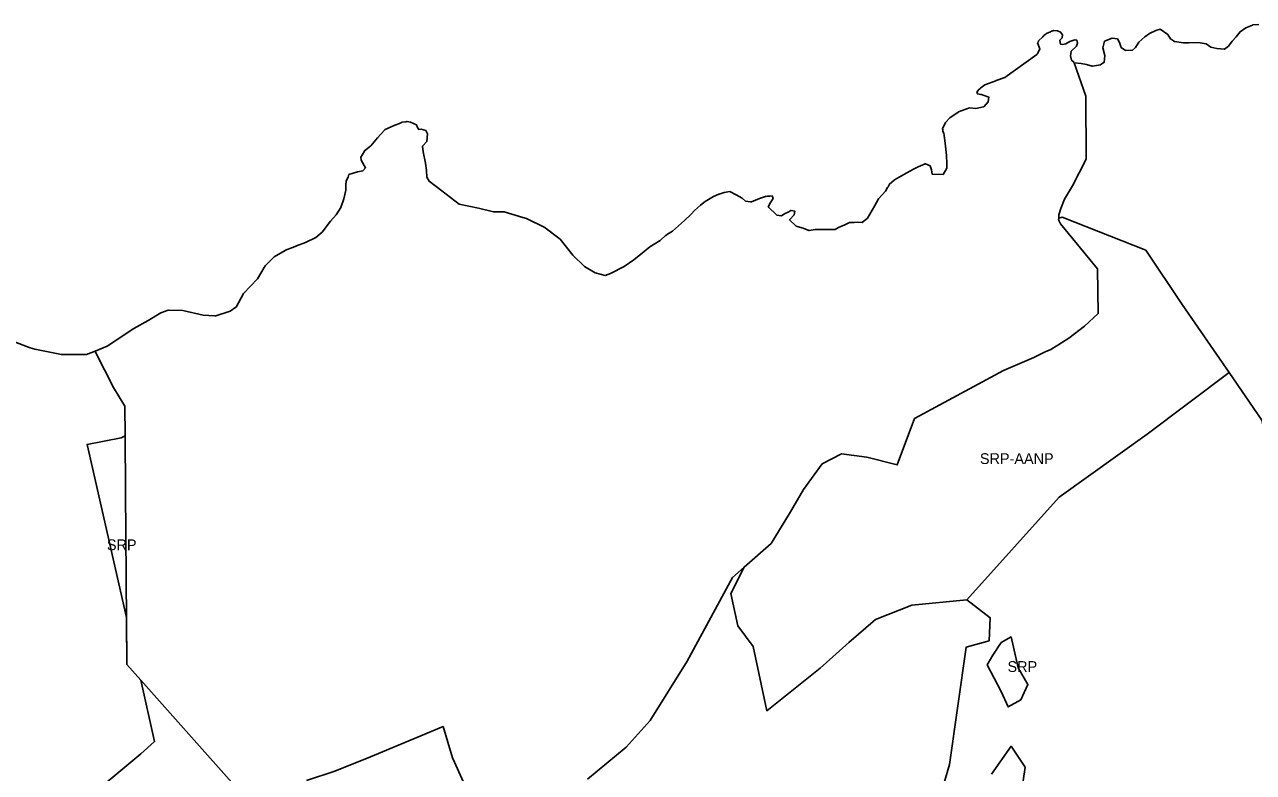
# Model space of a CAD drawing. Extents: x 598968 to 613553, y 4409678 to 4430833.
# Drawn here: x 605317 to 606684, y 4427822 to 4428655 of the extents above; entities that cross this region are included whole.
import ezdxf

# ---------------------------------------------------------------- set-up
doc = ezdxf.new("R2010")
doc.units = 0
for name, color, linetype in [('1', 7, 'Continuous'), ('Sòl Rústic Protegit', 7, 'Continuous'), ('Sòl Rústic Protegit - Alt Nivell de Protecció', 7, 'Continuous')]:
    doc.layers.add(name, color=color, linetype=linetype)

msp = doc.modelspace()

# ---------------------------------------------------------------- linework, layer by layer
at = {"layer": '1'}
for points in [[(605942.8201, 4427814.8602), (605986.1701, 4427850.4902), (606012.8901, 4427880.1802), (606053.8601, 4427946.1002), (606104.3401, 4428039.3302), (606117.3363, 4428050.7756), (606147.5001, 4428077.3402), (606169.0001, 4428112.5502), (606183.3801, 4428137.3502), (606204.2401, 4428166.0402), (606225.7401, 4428177.1202), (606253.7601, 4428173.2102), (606287.6401, 4428164.7302), (606306.8101, 4428216.2402), (606405.9701, 4428269.9402), (606439.6201, 4428284.5102), (606452.8901, 4428291.1002), (606457.7801, 4428292.9902), (606466.4601, 4428298.1602), (606478.6801, 4428305.8002), (606496.1601, 4428319.2002), (606511.3101, 4428333.4602), (606510.6401, 4428383.1102), (606469.2301, 4428433.2802), (606467.8001, 4428436.0202), (606467.4101, 4428437.0702), (606467.2301, 4428437.7402), (606467.2839, 4428439.4986), (606467.2833, 4428439.5024), (606467.2985, 4428440.0334), (606467.3985, 4428443.0036), (606469.6885, 4428450.2634), (606473.7485, 4428460.4534), (606482.6285, 4428475.4436), (606497.8585, 4428505.2134), (606497.3595, 4428575.1402), (606497.3587, 4428575.1436), (606484.5153, 4428612.422), (606484.5141, 4428612.4254), (606484.5131, 4428612.4284), (606484.5119, 4428612.4318), (606484.4423, 4428612.6338), (606484.4401, 4428612.6402), (606481.6922, 4428615.3082), (606481.6901, 4428615.3102), (606480.5301, 4428620.2102), (606480.7801, 4428622.3802), (606481.3501, 4428625.3202), (606487.0801, 4428631.0602), (606488.3901, 4428634.3502), (606487.3121, 4428637.7538), (606487.3101, 4428637.7602), (606485.6101, 4428637.8502), (606485.3075, 4428637.7374), (606485.2587, 4428637.9753), (606485.2573, 4428637.982), (606479.8199, 4428635.982), (606477.9419, 4428634.9936), (606477.5301, 4428634.8402), (606477.2093, 4428634.608), (606475.0699, 4428633.482), (606471.6169, 4428632.8612), (606469.3595, 4428633.1398), (606468.4521, 4428637.1726), (606468.7501, 4428637.6302), (606471.0701, 4428640.3602), (606471.6699, 4428643.3892), (606469.474, 4428646.4248), (606469.4701, 4428646.4302), (606465.9301, 4428648.0502), (606461.7901, 4428648.2302), (606459.5201, 4428647.5202), (606459.4973, 4428647.5104), (606459.1323, 4428647.482), (606458.0569, 4428646.891), (606453.6601, 4428645.0002), (606451.9023, 4428643.5084), (606450.9449, 4428642.9822), (606449.6417, 4428641.4272), (606444.7701, 4428636.8102), (606444.3065, 4428635.0626), (606443.8201, 4428634.4822), (606443.8224, 4428634.4759), (606446.1325, 4428627.9822), (606444.1951, 4428622.9822), (606442.8313, 4428621.5592), (606407.3701, 4428596.2202), (606397.7701, 4428592.6402), (606397.6211, 4428592.5694), (606397.3829, 4428592.4828), (606385.0081, 4428587.9828), (606380.5557, 4428584.453), (606380.1501, 4428584.2602), (606379.7901, 4428583.846), (606378.0707, 4428582.483), (606377.7839, 4428581.5446), (606377.7801, 4428581.5402), (606376.3701, 4428579.9102), (606376.3723, 4428579.9038), (606376.8537, 4428578.5002), (606376.6957, 4428577.983), (606376.7002, 4428577.982), (606377.0587, 4428577.9022), (606377.0609, 4428577.8958), (606377.0808, 4428577.84), (606380.5901, 4428577.0202), (606381.2769, 4428576.9648), (606383.4457, 4428576.483), (606389.6957, 4428573.9828), (606389.6948, 4428573.9782), (606388.7581, 4428568.983), (606383.8207, 4428563.483), (606383.5089, 4428563.4132), (606375.2401, 4428561.6802), (606367.8701, 4428562.1302), (606355.8501, 4428557.7002), (606355.5839, 4428557.5116), (606355.5083, 4428557.4832), (606346.1335, 4428550.9832), (606341.4461, 4428545.9834), (606337.9461, 4428538.9834), (606337.9479, 4428538.977), (606338.3127, 4428537.6998), (606338.3301, 4428536.0202), (606338.3332, 4428536.0141), (606339.3779, 4428533.972), (606339.3798, 4428533.9655), (606339.9461, 4428531.9834), (606341.3837, 4428519.4834), (606342.0901, 4428512.985), (606342.1701, 4428511.4402), (606342.3257, 4428510.8174), (606342.6339, 4428507.9836), (606342.8213, 4428501.4836), (606343.0089, 4428494.9836), (606338.6339, 4428487.9836), (606326.4403, 4428488.4716), (606325.6001, 4428493.3102), (606324.2022, 4428497.5838), (606324.2001, 4428497.5902), (606319.2101, 4428500.0602), (606318.9225, 4428499.9332), (606318.8215, 4428499.9838), (606310.9465, 4428496.4838), (606305.6341, 4428493.9838), (606298.2591, 4428489.984), (606292.2591, 4428486.484), (606289.9019, 4428485.1476), (606284.7001, 4428482.2402), (606284.5567, 4428482.1174), (606284.3217, 4428481.984), (606284.0911, 4428481.7184), (606279.0401, 4428477.3902), (606277.6051, 4428474.2428), (606276.9467, 4428473.4842), (606274.4467, 4428469.4842), (606266.8219, 4428460.9844), (606262.5095, 4428452.9844), (606254.6971, 4428439.4846), (606248.4471, 4428434.4846), (606243.3847, 4428434.9846), (606239.9067, 4428434.7874), (606238.3901, 4428434.7902), (606237.0227, 4428434.6236), (606234.5721, 4428434.4846), (606228.6465, 4428431.8378), (606225.7201, 4428430.6602), (606224.9245, 4428430.175), (606222.2597, 4428428.9848), (606218.4325, 4428426.9704), (606217.8501, 4428426.7202), (606208.9387, 4428426.7538), (606201.5723, 4428426.985), (606196.5723, 4428426.985), (606189.3333, 4428425.5372), (606183.0001, 4428428.2402), (606176.2041, 4428430.1466), (606175.2459, 4428430.4688), (606175.1865, 4428430.4958), (606167.8976, 4428437.7245), (606167.8935, 4428437.7286), (606167.9901, 4428438.0502), (606172.9401, 4428443.0302), (606173.5593, 4428447.2548), (606173.5601, 4428447.2602), (606169.5601, 4428447.9702), (606169.2959, 4428447.8388), (606169.201, 4428447.9794), (606169.1973, 4428447.985), (606166.8851, 4428446.6398), (606162.0201, 4428444.2202), (606159.2201, 4428442.2402), (606158.8765, 4428441.9866), (606153.8039, 4428442.9416), (606153.0389, 4428443.4774), (606144.6099, 4428451.2582), (606144.2031, 4428452.1041), (606144.2001, 4428452.1102), (606146.7301, 4428456.9202), (606149.5601, 4428461.3202), (606148.3527, 4428464.1939), (606148.3501, 4428464.2002), (606145.8057, 4428463.985), (606143.1347, 4428463.985), (606141.4951, 4428463.5038), (606140.9101, 4428463.4202), (606136.6601, 4428462.1002), (606136.5303, 4428462.0462), (606136.3223, 4428461.9852), (606130.0723, 4428459.4852), (606125.5425, 4428457.4996), (606124.5173, 4428457.6308), (606118.9145, 4428458.4534), (606114.9601, 4428461.8002), (606108.5001, 4428465.5302), (606101.2701, 4428469.1602), (606095.1001, 4428468.1902), (606089.3401, 4428466.1102), (606089.2581, 4428466.0718), (606089.0099, 4428465.9854), (606083.3223, 4428463.4854), (606073.9475, 4428457.9856), (606068.8225, 4428453.9856), (606062.0725, 4428447.9856), (606058.5101, 4428443.9858), (606050.8227, 4428436.9858), (606044.3227, 4428430.986), (606037.6353, 4428424.986), (606032.0761, 4428421.4564), (606030.0901, 4428420.2302), (606029.9855, 4428420.129), (606029.7603, 4428419.986), (606024.0103, 4428414.4862), (606012.4479, 4428407.4862), (606006.1355, 4428402.4864), (605994.3857, 4428392.9864), (605983.9483, 4428385.4866), (605968.7609, 4428377.9868), (605962.7151, 4428375.544), (605951.5001, 4428378.4702), (605939.5801, 4428385.5602), (605926.8101, 4428398.1402), (605912.5701, 4428415.9002), (605895.8201, 4428428.7902), (605895.4937, 4428428.9514), (605895.4481, 4428428.9868), (605875.1981, 4428438.987), (605870.8677, 4428440.2732), (605850.3101, 4428446.6802), (605838.5301, 4428446.6102), (605821.6201, 4428450.4402), (605800.3701, 4428455.1802), (605781.0901, 4428469.8502), (605766.9601, 4428480.5202), (605764.3535, 4428485.0143), (605764.3501, 4428485.0202), (605763.8801, 4428492.5102), (605762.8601, 4428500.8002), (605760.0401, 4428513.1602), (605759.4901, 4428519.6302), (605764.3901, 4428524.9202), (605765.0701, 4428533.45), (605763.1033, 4428537.1142), (605763.1001, 4428537.1202), (605757.8401, 4428538.3502), (605755.3401, 4428538.0902), (605753.9338, 4428540.2245), (605753.9301, 4428540.2302), (605752.6228, 4428543.204), (605752.6201, 4428543.2102), (605745.8901, 4428546.2302), (605742.4001, 4428547.0002), (605742.1387, 4428546.961), (605742.0727, 4428546.987), (605740.8059, 4428546.7618), (605736.7801, 4428546.1602), (605733.8617, 4428545.0114), (605729.8227, 4428543.4872), (605728.5723, 4428542.9044), (605721.0601, 4428539.8302), (605717.9989, 4428537.9772), (605716.9477, 4428537.4872), (605709.4479, 4428528.9874), (605702.0729, 4428519.9874), (605694.9481, 4428514.4876), (605694.5281, 4428513.3312), (605690.6701, 4428507.2602), (605691.3245, 4428504.508), (605691.1355, 4428503.9876), (605691.1389, 4428503.9817), (605696.0731, 4428495.4876), (605692.8795, 4428492.1756), (605689.4733, 4428491.4208), (605687.0107, 4428490.9878), (605677.4483, 4428487.9878), (605676.5093, 4428485.1532), (605674.3901, 4428480.8402), (605674.4537, 4428478.9478), (605674.1359, 4428477.988), (605674.0109, 4428470.488), (605671.7609, 4428460.988), (605668.5735, 4428451.4882), (605663.1987, 4428442.9882), (605656.9487, 4428435.9884), (605647.7613, 4428423.9884), (605640.6989, 4428417.9886), (605629.1989, 4428412.4886), (605619.3241, 4428408.4888), (605614.9799, 4428406.7512), (605614.7101, 4428406.6502), (605606.8101, 4428403.7002), (605606.4631, 4428403.4942), (605606.4491, 4428403.4888), (605594.3241, 4428396.489), (605584.5117, 4428386.4892), (605575.6369, 4428371.9892), (605560.0747, 4428355.4896), (605551.8873, 4428340.4898), (605551.5944, 4428340.2918), (605545.2901, 4428336.0302), (605528.2101, 4428330.5202), (605527.9976, 4428330.5385), (605527.9801, 4428330.54), (605515.4501, 4428331.6202), (605492.5501, 4428336.6802), (605476.7701, 4428337.1202), (605476.4203, 4428336.9894), (605476.3875, 4428336.9904), (605468.2625, 4428333.9904), (605454.0127, 4428325.4906), (605438.3253, 4428316.491), (605408.5755, 4428296.9914), (605395.1159, 4428291.4471), (605395.4886, 4428290.3214), (605395.5055, 4428290.3262), (605395.5071, 4428290.323), (605415.6085, 4428250.8992), (605415.6103, 4428250.8962), (605428.3385, 4428230.0388), (605428.339, 4428229.9816), (605428.571, 4428196.9814), (605429.0001, 4428135.8502), (605430.3802, 4427942.6665), (605430.3805, 4427942.6106), (605445.8131, 4427925.187), (605445.8302, 4427925.1677), (605496.2801, 4427868.2102), (605556.2101, 4427801.2602)], [(605630.4101, 4427813.4202), (605661.6901, 4427823.6302), (605701.4101, 4427839.7702), (605782.3301, 4427873.4602), (605792.9101, 4427838.6202), (605794.9401, 4427833.7102), (605804.6201, 4427812.4402)]]:
    msp.add_lwpolyline(points, dxfattribs=at)
at = {"layer": 'Sòl Rústic Protegit'}
for points in [[(605430.3805, 4427942.6106), (605430.3802, 4427942.6665), (605429.0001, 4428135.8502), (605428.571, 4428196.9814), (605423.9285, 4428195.0692), (605386.1797, 4428187.631), (605386.192, 4428187.5775), (605430.0063, 4427994.7942), (605430.0065, 4427994.7383), (605430.3783, 4427942.6693), (605430.3785, 4427942.6134)], [(606425.2079, 4427903.0628), (606433.0095, 4427920.2262), (606422.0873, 4427938.9498), (606414.2859, 4427973.2766), (606403.3637, 4427967.0354), (606394.0019, 4427952.9926), (606387.7607, 4427942.0704), (606403.3637, 4427912.4246), (606411.1653, 4427895.2612)]]:
    msp.add_lwpolyline(points, close=True, dxfattribs=at)
for points in [[(606331.5895, 4427782.919), (606345.6323, 4427831.2886), (606364.4301, 4427962.01), (606389.8051, 4427969.01), (606391.1801, 4427994.51), (606365.1801, 4428014.51), (606365.1177, 4428014.5098), (606303.9301, 4428008.5098), (606263.3677, 4427992.5098), (606233.9301, 4427967.0098), (606201.9927, 4427938.5098), (606142.3677, 4427891.0098), (606127.3051, 4427962.5098), (606110.1801, 4427985.5098), (606102.3677, 4428021.5098), (606117.3363, 4428050.7756), (606104.3401, 4428039.3302), (606053.8601, 4427946.1002), (606012.8901, 4427880.1802), (605986.1701, 4427850.4902), (605942.8201, 4427814.8602)], [(605556.2101, 4427801.2602), (605496.2801, 4427868.2102), (605445.8302, 4427925.1677), (605445.8131, 4427925.187), (605461.3383, 4427856.877), (605461.3489, 4427856.8305), (605445.9123, 4427843.1093), (605405.9911, 4427809.8413)], [(605804.6201, 4427812.4402), (605794.9401, 4427833.7102), (605792.9101, 4427838.6202), (605782.3301, 4427873.4602), (605701.4101, 4427839.7702), (605661.6901, 4427823.6302), (605630.4101, 4427813.4202)], [(606420.5269, 4427762.635), (606429.8889, 4427828.168), (606414.2859, 4427851.5726), (606392.4415, 4427820.3664)]]:
    msp.add_lwpolyline(points, dxfattribs=at)
at = {"layer": 'Sòl Rústic Protegit - Alt Nivell de Protecció'}
for points in [[(606690.1297, 4428654.9856), (606683.2949, 4428654.51), (606682.9423, 4428654.4856), (606675.4423, 4428651.4856), (606669.0675, 4428646.9852), (606664.6925, 4428641.4852), (606660.3801, 4428636.4852), (606656.3177, 4428630.9852), (606651.6525, 4428627.5476), (606651.5677, 4428627.485), (606643.4427, 4428628.485), (606636.6929, 4428629.9848), (606631.5053, 4428633.4848), (606622.5053, 4428634.9848), (606611.8805, 4428634.4844), (606606.2555, 4428634.4844), (606596.3179, 4428635.9844), (606591.8805, 4428638.9844), (606588.636, 4428643.9757), (606588.6323, 4428643.9814), (606588.6301, 4428643.9838), (606580.3355, 4428649.9272), (606580.2555, 4428649.9844), (606575.3805, 4428648.4848), (606568.5055, 4428644.9848), (606563.1931, 4428641.4848), (606556.3181, 4428635.4848), (606552.9431, 4428629.4848), (606549.3251, 4428626.4906), (606549.3181, 4428626.4848), (606541.5683, 4428625.9848), (606536.8208, 4428629.4819), (606536.8189, 4428629.4846), (606535.0092, 4428634.9752), (606535.0071, 4428634.9816), (606535.0057, 4428634.9848), (606532.636, 4428638.9759), (606532.6325, 4428638.9818), (606532.6307, 4428638.9848), (606526.8441, 4428639.9494), (606526.6307, 4428639.9848), (606518.4433, 4428636.485), (606516.5683, 4428628.985), (606516.5697, 4428628.9818), (606518.7569, 4428620.4853), (606517.9433, 4428612.985), (606513.8809, 4428609.9852), (606504.7421, 4428608.5328), (606504.4435, 4428608.4852), (606498.0685, 4428610.4852), (606492.3185, 4428611.4852), (606484.5119, 4428612.4318), (606484.5131, 4428612.4284), (606484.5141, 4428612.4254), (606484.5153, 4428612.422), (606497.3587, 4428575.1436), (606497.3595, 4428575.1402), (606497.8585, 4428505.2134), (606482.6285, 4428475.4436), (606473.7485, 4428460.4534), (606469.6885, 4428450.2634), (606467.3985, 4428443.0036), (606467.2985, 4428440.0334), (606467.2833, 4428439.5024), (606467.2839, 4428439.4986), (606471.3051, 4428440.5098), (606564.1805, 4428404.01), (606604.6159, 4428343.5132), (606604.6181, 4428343.51), (606656.9283, 4428267.5132), (606656.9303, 4428267.51), (606693.4283, 4428214.5134)], [(605405.9911, 4427809.8413), (605445.9123, 4427843.1093), (605461.3489, 4427856.8305), (605461.3383, 4427856.877), (605445.8131, 4427925.187), (605430.3805, 4427942.6106), (605430.3785, 4427942.6134), (605430.3783, 4427942.6693), (605430.0065, 4427994.7383), (605430.0063, 4427994.7942), (605386.192, 4428187.5775), (605386.1797, 4428187.631), (605423.9285, 4428195.0692), (605428.571, 4428196.9814), (605428.339, 4428229.9816), (605428.3385, 4428230.0388), (605415.6103, 4428250.8962), (605415.6085, 4428250.8992), (605395.5071, 4428290.323), (605395.5055, 4428290.3262), (605395.4886, 4428290.3214), (605395.1159, 4428291.4471), (605385.7014, 4428287.569), (605385.5657, 4428287.569), (605385.5565, 4428287.569), (605385.5117, 4428287.5506), (605357.6367, 4428287.5506), (605328.1367, 4428293.5508), (605322.8243, 4428295.0508), (605292.6367, 4428306.5508)], [(606850.9917, 4427798.5134), (606826.7425, 4427895.51), (606859.0551, 4427992.01), (606931.7427, 4428057.01), (606939.8665, 4428137.5102), (606859.0551, 4428145.51), (606802.4927, 4428133.51), (606705.5551, 4428158.01), (606705.5541, 4428158.0134), (606693.4297, 4428214.51), (606693.4283, 4428214.5134), (606656.9303, 4428267.51), (606565.8051, 4428199.01), (606467.8677, 4428129.01), (606365.1801, 4428014.51), (606391.1801, 4427994.51), (606389.8051, 4427969.01), (606364.4301, 4427962.01), (606345.6323, 4427831.2886), (606331.5895, 4427782.919)], [(606392.4415, 4427820.3664), (606414.2859, 4427851.5726), (606429.8889, 4427828.168), (606420.5269, 4427762.635)]]:
    msp.add_lwpolyline(points, dxfattribs=at)
for points in [[(606656.9303, 4428267.51), (606656.9283, 4428267.5132), (606604.6181, 4428343.51), (606604.6159, 4428343.5132), (606564.1805, 4428404.01), (606471.3051, 4428440.5098), (606467.2839, 4428439.4986), (606467.2301, 4428437.7402), (606467.4101, 4428437.0702), (606467.8001, 4428436.0202), (606469.2301, 4428433.2802), (606510.6401, 4428383.1102), (606511.3101, 4428333.4602), (606496.1601, 4428319.2002), (606478.6801, 4428305.8002), (606466.4601, 4428298.1602), (606457.7801, 4428292.9902), (606452.8901, 4428291.1002), (606439.6201, 4428284.5102), (606405.9701, 4428269.9402), (606306.8101, 4428216.2402), (606287.6401, 4428164.7302), (606253.7601, 4428173.2102), (606225.7401, 4428177.1202), (606204.2401, 4428166.0402), (606183.3801, 4428137.3502), (606169.0001, 4428112.5502), (606147.5001, 4428077.3402), (606117.3363, 4428050.7756), (606102.3677, 4428021.5098), (606110.1801, 4427985.5098), (606127.3051, 4427962.5098), (606142.3677, 4427891.0098), (606201.9927, 4427938.5098), (606233.9301, 4427967.0098), (606263.3677, 4427992.5098), (606303.9301, 4428008.5098), (606365.1177, 4428014.5098), (606365.1801, 4428014.51), (606467.8677, 4428129.01), (606565.8051, 4428199.01)], [(606425.2079, 4427903.0628), (606411.1653, 4427895.2612), (606403.3637, 4427912.4246), (606387.7607, 4427942.0704), (606394.0019, 4427952.9926), (606403.3637, 4427967.0354), (606414.2859, 4427973.2766), (606422.0873, 4427938.9498), (606433.0095, 4427920.2262)]]:
    msp.add_lwpolyline(points, close=True, dxfattribs=at)

# ---------------------------------------------------------------- texts
at = {"layer": 'Sòl Rústic Protegit'}
for p in [(605408.2801, 4428069.796), (606410.3851, 4427934.2689)]:
    msp.add_text('SRP', height=12, dxfattribs=at).set_placement(p)
at = {"layer": 'Sòl Rústic Protegit - Alt Nivell de Protecció'}
msp.add_text('SRP-AANP', height=12, dxfattribs=at).set_placement((606379.649, 4428165.7598))

doc.saveas('drawing.dxf')
